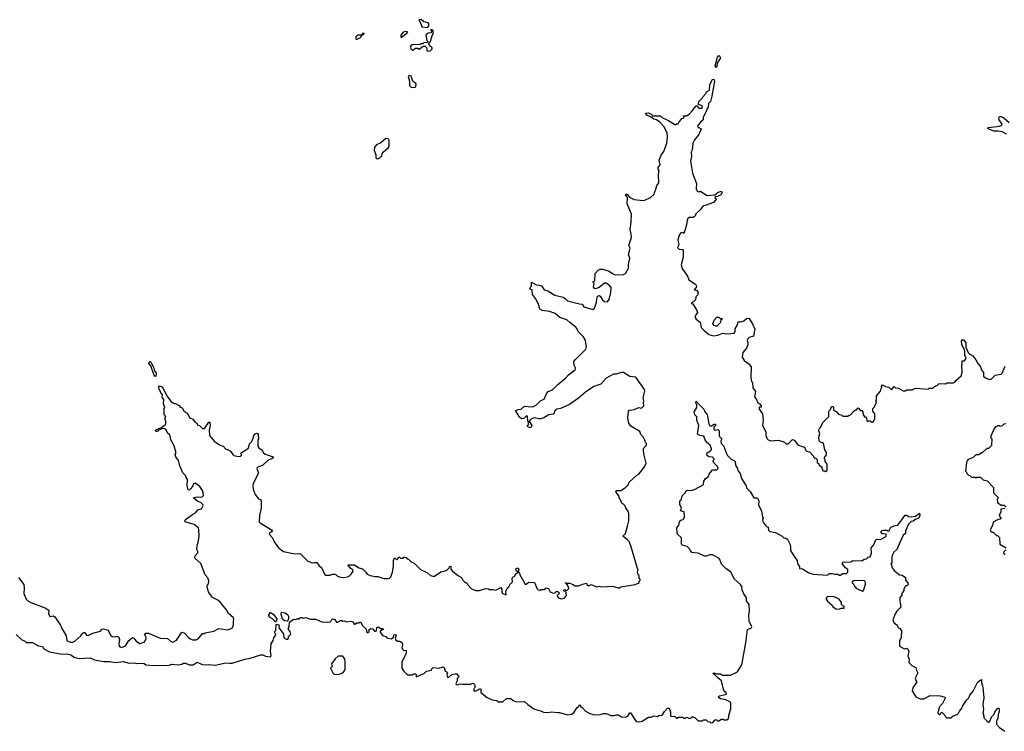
# Model space of a CAD drawing. Extents: x 2494106 to 2685573, y 758056 to 915185.
# Tile 287 of 507: x 2609522 to 2620470, y 861264 to 869178. Entities that reach past the tile are written whole.
import ezdxf

# ---------------------------------------------------------------- set-up
doc = ezdxf.new("R2010")
doc.units = 0

msp = doc.modelspace()

# ---------------------------------------------------------------- linework, layer by layer
at = {"layer": '0CON05XD'}
for points in [[(2614055, 869090), (2614072, 869108), (2614072, 869132), (2614063, 869143), (2614015, 869153), (2613985, 869178), (2613960, 869175), (2613982, 869135), (2613995, 869098), (2614055, 869090)], [(2613265, 868960), (2613275, 868962), (2613311, 868979), (2613326, 869004), (2613345, 869014), (2613352, 869025), (2613349, 869029), (2613334, 869025), (2613323, 869007), (2613285, 869006), (2613266, 868995), (2613259, 868985), (2613259, 868969), (2613265, 868960)], [(2613765, 868980), (2613815, 869020), (2613825, 869020), (2613838, 869038), (2613815, 869048), (2613785, 869040), (2613762, 869005), (2613760, 868985), (2613765, 868980)], [(2614055, 868828), (2614085, 868833), (2614110, 868855), (2614110, 868865), (2614095, 868880), (2614085, 868880), (2614070, 868905), (2614072, 868918), (2614090, 868935), (2614108, 869002), (2614120, 869015), (2614120, 869055), (2614105, 869070), (2614090, 869065), (2614100, 869055), (2614098, 869032), (2614065, 869028), (2614040, 869005), (2614050, 868945), (2614060, 868935), (2614058, 868922), (2614015, 868920), (2614005, 868910), (2613985, 868910), (2613975, 868900), (2613885, 868898), (2613870, 868885), (2613868, 868875), (2613870, 868855), (2613885, 868840), (2613895, 868840), (2613925, 868860), (2613945, 868860), (2613965, 868850), (2614008, 868882), (2614032, 868882), (2614050, 868865), (2614048, 868835), (2614055, 868828)], [(2617265, 868647), (2617254, 868666), (2617281, 868759), (2617295, 868779), (2617305, 868776), (2617314, 868755), (2617278, 868695), (2617275, 868652), (2617265, 868647)], [(2613905, 868422), (2613928, 868432), (2613930, 868465), (2613892, 868495), (2613875, 868548), (2613853, 868557), (2613842, 868545), (2613858, 868495), (2613857, 868445), (2613875, 868427), (2613905, 868422)], [(2615779, 862901), (2615825, 862910), (2615832, 862892), (2615845, 862882), (2615875, 862898), (2615935, 862872), (2615965, 862878), (2615995, 862872), (2616115, 862877), (2616175, 862860), (2616195, 862860), (2616205, 862870), (2616365, 862898), (2616410, 862915), (2616410, 862935), (2616420, 862945), (2616420, 862955), (2616410, 862965), (2616410, 862995), (2616400, 863005), (2616390, 863035), (2616400, 863065), (2616390, 863075), (2616318, 863325), (2616298, 863375), (2616282, 863395), (2616228, 863435), (2616258, 863465), (2616282, 863545), (2616297, 863605), (2616297, 863685), (2616285, 863720), (2616262, 863745), (2616255, 863770), (2616235, 863790), (2616222, 863792), (2616200, 863845), (2616188, 863858), (2616187, 863877), (2616158, 863915), (2616150, 863935), (2616155, 863940), (2616207, 863943), (2616260, 863975), (2616288, 864005), (2616298, 864035), (2616385, 864112), (2616408, 864125), (2616468, 864205), (2616487, 864245), (2616464, 864334), (2616458, 864385), (2616458, 864405), (2616465, 864420), (2616490, 864445), (2616490, 864465), (2616480, 864475), (2616473, 864503), (2616455, 864540), (2616430, 864565), (2616419, 864599), (2616317, 864657), (2616295, 864690), (2616283, 864745), (2616290, 864825), (2616300, 864835), (2616355, 864842), (2616405, 864863), (2616435, 864856), (2616456, 864875), (2616461, 864885), (2616457, 864915), (2616463, 864935), (2616454, 864974), (2616473, 865045), (2616469, 865065), (2616372, 865202), (2616308, 865208), (2616237, 865253), (2616215, 865254), (2616155, 865236), (2616125, 865236), (2616045, 865191), (2615983, 865125), (2615905, 865099), (2615815, 865037), (2615735, 864968), (2615635, 864900), (2615536, 864854), (2615494, 864846), (2615474, 864826), (2615463, 864795), (2615455, 864789), (2615405, 864784), (2615386, 864774), (2615350, 864750), (2615315, 864740), (2615295, 864738), (2615245, 864749), (2615212, 864738), (2615190, 864715), (2615190, 864705), (2615218, 864665), (2615206, 864644), (2615195, 864640), (2615170, 864655), (2615170, 864665), (2615180, 864675), (2615180, 864705), (2615172, 864715), (2615168, 864768), (2615155, 864770), (2615128, 864742), (2615105, 864738), (2615082, 864755), (2615038, 864825), (2615038, 864832), (2615065, 864844), (2615098, 864845), (2615135, 864879), (2615217, 864873), (2615235, 864876), (2615267, 864895), (2615315, 864942), (2615353, 864957), (2615378, 865015), (2615397, 865043), (2615445, 865060), (2615505, 865122), (2615595, 865193), (2615625, 865227), (2615698, 865282), (2615704, 865305), (2615686, 865336), (2615684, 865376), (2615701, 865399), (2615818, 865515), (2615826, 865544), (2615811, 865621), (2615786, 865656), (2615731, 865711), (2615718, 865745), (2615705, 865760), (2615640, 865810), (2615605, 865839), (2615528, 865865), (2615475, 865910), (2615415, 865931), (2615333, 865943), (2615305, 865960), (2615290, 866015), (2615258, 866078), (2615225, 866120), (2615222, 866172), (2615205, 866178), (2615194, 866194), (2615212, 866215), (2615212, 866258), (2615265, 866228), (2615303, 866227), (2615325, 866218), (2615355, 866172), (2615395, 866162), (2615474, 866114), (2615565, 866093), (2615592, 866075), (2615615, 866050), (2615745, 866016), (2615775, 866013), (2615795, 865984), (2615895, 865953), (2615915, 865970), (2615934, 866035), (2615943, 866095), (2615954, 866106), (2615965, 866110), (2615975, 866103), (2616003, 866063), (2616025, 866042), (2616059, 866041), (2616076, 866064), (2616096, 866145), (2616098, 866198), (2616075, 866227), (2616045, 866249), (2616025, 866247), (2616002, 866228), (2615965, 866201), (2615925, 866183), (2615915, 866188), (2615903, 866205), (2615910, 866245), (2615900, 866255), (2615900, 866265), (2615917, 866273), (2615922, 866355), (2615955, 866392), (2615977, 866403), (2616003, 866403), (2616075, 866380), (2616114, 866354), (2616145, 866342), (2616236, 866344), (2616259, 866355), (2616293, 866415), (2616293, 866455), (2616306, 866525), (2616292, 866565), (2616311, 866635), (2616297, 866665), (2616324, 866756), (2616323, 866793), (2616311, 866845), (2616321, 866925), (2616324, 867014), (2616278, 867128), (2616280, 867195), (2616278, 867208), (2616262, 867225), (2616262, 867238), (2616275, 867238), (2616304, 867204), (2616355, 867179), (2616455, 867168), (2616475, 867172), (2616535, 867199), (2616574, 867235), (2616597, 867293), (2616605, 867332), (2616630, 867365), (2616624, 867455), (2616633, 867495), (2616623, 867515), (2616623, 867533), (2616642, 867565), (2616632, 867615), (2616655, 867670), (2616685, 867710), (2616717, 867805), (2616724, 867875), (2616720, 867915), (2616688, 867985), (2616639, 868039), (2616604, 868064), (2616575, 868071), (2616538, 868098), (2616495, 868117), (2616482, 868138), (2616515, 868143), (2616550, 868125), (2616555, 868110), (2616647, 868107), (2616670, 868085), (2616735, 868058), (2616815, 868010), (2616825, 868020), (2616845, 868020), (2616850, 868035), (2616885, 868080), (2616910, 868085), (2616902, 868108), (2616935, 868108), (2616965, 868128), (2617004, 868166), (2617045, 868220), (2617058, 868218), (2617064, 868204), (2617080, 868195), (2617107, 868195), (2617113, 868205), (2617109, 868219), (2617070, 868235), (2617073, 868267), (2617115, 868310), (2617120, 868325), (2617155, 868360), (2617160, 868375), (2617192, 868395), (2617196, 868455), (2617225, 868513), (2617235, 868516), (2617245, 868509), (2617248, 868495), (2617218, 868328), (2617202, 868268), (2617180, 868245), (2617178, 868205), (2617165, 868190), (2617157, 868163), (2617120, 868095), (2617120, 868065), (2617091, 868039), (2617060, 867995), (2617065, 867980), (2617075, 867980), (2617098, 867965), (2617075, 867900), (2617025, 867840), (2617007, 867805), (2616998, 867725), (2616988, 867705), (2616992, 867655), (2616982, 867605), (2617005, 867470), (2617046, 867355), (2617043, 867295), (2617055, 867272), (2617075, 867262), (2617085, 867270), (2617095, 867268), (2617165, 867223), (2617252, 867228), (2617290, 867260), (2617325, 867272), (2617333, 867255), (2617319, 867231), (2617295, 867218), (2617275, 867208), (2617255, 867210), (2617252, 867192), (2617270, 867185), (2617238, 867145), (2617145, 867110), (2617123, 867107), (2617088, 867062), (2617041, 867019), (2617032, 866995), (2617022, 866985), (2617011, 866979), (2616965, 866978), (2616952, 866968), (2616943, 866947), (2616937, 866895), (2616923, 866843), (2616905, 866800), (2616895, 866810), (2616875, 866808), (2616855, 866780), (2616840, 866725), (2616852, 866675), (2616838, 866645), (2616854, 866624), (2616892, 866622), (2616899, 866609), (2616901, 866535), (2616878, 866452), (2616889, 866409), (2616948, 866325), (2616964, 866284), (2617036, 866236), (2617048, 866215), (2617045, 866200), (2617020, 866175), (2617048, 866168), (2617067, 866147), (2617060, 866115), (2617040, 866095), (2617038, 866062), (2617015, 866040), (2617002, 866038), (2616990, 866020), (2617008, 866018), (2617053, 865945), (2617058, 865922), (2617034, 865886), (2617034, 865865), (2617045, 865847), (2617088, 865815), (2617101, 865755), (2617128, 865725), (2617185, 865678), (2617235, 865661), (2617285, 865669), (2617339, 865691), (2617385, 865684), (2617465, 865690), (2617479, 865705), (2617479, 865741), (2617503, 865785), (2617512, 865818), (2617535, 865818), (2617575, 865830), (2617605, 865854), (2617629, 865859), (2617670, 865795), (2617698, 865735), (2617683, 865657), (2617635, 865642), (2617613, 865625), (2617611, 865611), (2617620, 865585), (2617617, 865565), (2617602, 865525), (2617563, 865475), (2617557, 865425), (2617578, 865388), (2617629, 865349), (2617657, 865317), (2617652, 865195), (2617660, 865155), (2617669, 865139), (2617674, 865085), (2617703, 865043), (2617693, 864985), (2617711, 864961), (2617730, 864915), (2617750, 864905), (2617768, 864885), (2617765, 864870), (2617745, 864870), (2617743, 864845), (2617782, 864795), (2617788, 864725), (2617782, 864665), (2617818, 864595), (2617820, 864555), (2617833, 864515), (2617845, 864504), (2617875, 864494), (2617955, 864500), (2617995, 864492), (2618025, 864480), (2618045, 864460), (2618065, 864460), (2618115, 864510), (2618135, 864500), (2618175, 864450), (2618213, 864433), (2618250, 864425), (2618260, 864395), (2618275, 864380), (2618305, 864370), (2618350, 864325), (2618350, 864315), (2618365, 864300), (2618375, 864300), (2618388, 864288), (2618390, 864255), (2618408, 864238), (2618412, 864222), (2618440, 864205), (2618440, 864185), (2618450, 864175), (2618452, 864162), (2618475, 864160), (2618485, 864150), (2618490, 864155)], [(2620495, 867906), (2620445, 867931), (2620402, 867938), (2620355, 867936), (2620291, 867965), (2620288, 867975), (2620293, 867977), (2620415, 867993), (2620444, 868005), (2620446, 868015), (2620413, 868063), (2620409, 868085), (2620415, 868101), (2620435, 868102), (2620465, 868085), (2620525, 868035)], [(2613505, 867630), (2613525, 867640), (2613550, 867665), (2613553, 867687), (2613564, 867706), (2613622, 867755), (2613632, 867775), (2613632, 867835), (2613625, 867848), (2613594, 867856), (2613536, 867804), (2613495, 867788), (2613469, 867761), (2613463, 867727), (2613482, 867675), (2613483, 867643), (2613492, 867632), (2613505, 867630)], [(2617265, 865768), (2617245, 865778), (2617230, 865795), (2617243, 865837), (2617275, 865870), (2617295, 865870), (2617315, 865850), (2617328, 865858), (2617330, 865845), (2617320, 865835), (2617312, 865805), (2617275, 865770), (2617265, 865768)], [(2618490, 864155), (2618500, 864165), (2618500, 864235), (2618480, 864265), (2618480, 864285), (2618470, 864295), (2618470, 864305), (2618473, 864317), (2618492, 864338), (2618492, 864365), (2618473, 864393), (2618458, 864468), (2618425, 864480), (2618412, 864495), (2618408, 864535), (2618420, 864575), (2618408, 864605), (2618413, 864627), (2618428, 864642), (2618452, 864698), (2618520, 864765), (2618520, 864825), (2618542, 864845), (2618544, 864866), (2618550, 864875), (2618568, 864875), (2618572, 864865), (2618570, 864835), (2618599, 864819), (2618625, 864792), (2618665, 864780), (2618675, 864770), (2618735, 864770), (2618742, 864778), (2618755, 864780), (2618802, 864828), (2618815, 864840), (2618825, 864840), (2618845, 864860), (2618872, 864832), (2618885, 864830), (2618898, 864818), (2618900, 864785), (2618910, 864775), (2618912, 864762), (2618925, 864760), (2618938, 864748), (2618942, 864722), (2618955, 864710), (2618962, 864718), (2618975, 864720), (2618992, 864702), (2619005, 864700), (2619018, 864712), (2619020, 864725), (2619030, 864735), (2619030, 864795), (2619010, 864825), (2619010, 864855), (2619027, 864873), (2619042, 864908), (2619050, 864915), (2619050, 864925), (2619040, 864935), (2619050, 864945), (2619050, 864995), (2619092, 865048), (2619100, 865075), (2619110, 865085), (2619110, 865095), (2619100, 865105), (2619112, 865118), (2619148, 865098), (2619185, 865090), (2619215, 865060), (2619245, 865100), (2619262, 865082), (2619295, 865078), (2619345, 865050), (2619375, 865050), (2619385, 865060), (2619445, 865060), (2619455, 865070), (2619485, 865078), (2619625, 865070), (2619635, 865080), (2619675, 865080), (2619695, 865100), (2619725, 865110), (2619745, 865130), (2619815, 865128), (2619835, 865140), (2619905, 865140), (2619920, 865145), (2619930, 865165), (2619992, 865218), (2620000, 865255), (2619998, 865335), (2620002, 865345), (2620000, 865385), (2620027, 865383), (2620042, 865405), (2620042, 865422), (2620030, 865445), (2620030, 865495), (2619996, 865565), (2619994, 865606), (2620003, 865617), (2620015, 865618), (2620042, 865585), (2620042, 865535), (2620068, 865475), (2620085, 865458), (2620120, 865440), (2620153, 865395), (2620174, 865354), (2620200, 865325), (2620220, 865275), (2620240, 865255), (2620240, 865215), (2620260, 865195), (2620305, 865178), (2620325, 865180), (2620370, 865225), (2620436, 865234), (2620447, 865245), (2620478, 865325)], [(2611035, 865210), (2611025, 865212), (2611013, 865233), (2610979, 865329), (2610960, 865355), (2610965, 865374), (2610975, 865376), (2610984, 865365), (2611015, 865302), (2611021, 865271), (2611040, 865245), (2611035, 865210)], [(2609509, 862975), (2609570, 862895), (2609574, 862855), (2609568, 862795), (2609596, 862735), (2609614, 862714), (2609646, 862696), (2609805, 862638), (2609840, 862615), (2609848, 862605), (2609844, 862574), (2609855, 862548), (2609865, 862542), (2609895, 862548), (2609915, 862537), (2609977, 862445), (2609987, 862415), (2610040, 862325), (2610045, 862270), (2610086, 862256), (2610115, 862257), (2610135, 862266), (2610203, 862325), (2610223, 862355), (2610235, 862362), (2610245, 862362), (2610265, 862333), (2610285, 862329), (2610336, 862354), (2610422, 862378), (2610435, 862398), (2610455, 862402), (2610505, 862390), (2610532, 862332), (2610549, 862319), (2610585, 862314), (2610605, 862322), (2610625, 862312), (2610632, 862285), (2610624, 862235), (2610628, 862215), (2610635, 862204), (2610654, 862196), (2610700, 862215), (2610737, 862275), (2610775, 862307), (2610790, 862300), (2610817, 862267), (2610855, 862241), (2610905, 862256), (2610919, 862271), (2610928, 862295), (2610925, 862320), (2610910, 862345), (2610925, 862356), (2610955, 862354), (2611085, 862300), (2611165, 862297), (2611198, 862268), (2611225, 862257), (2611265, 862277), (2611325, 862368), (2611350, 862360), (2611395, 862309), (2611415, 862296), (2611445, 862283), (2611485, 862282), (2611506, 862294), (2611555, 862350), (2611575, 862350), (2611585, 862360), (2611682, 862378), (2611735, 862408), (2611835, 862392), (2611885, 862410), (2611898, 862445), (2611898, 862495), (2611902, 862505), (2611898, 862525), (2611844, 862574), (2611823, 862613), (2611755, 862698), (2611725, 862722), (2611665, 862752), (2611632, 862795), (2611620, 862815), (2611608, 862865), (2611612, 862895), (2611622, 862905), (2611627, 862937), (2611615, 862970), (2611583, 863005), (2611535, 863130), (2611474, 863184), (2611468, 863195), (2611473, 863215), (2611502, 863248), (2611502, 863265), (2611493, 863285), (2611494, 863334), (2611507, 863365), (2611519, 863435), (2611516, 863504), (2611510, 863525), (2611464, 863564), (2611375, 863588), (2611364, 863594), (2611360, 863605), (2611365, 863618), (2611445, 863676), (2611477, 863693), (2611503, 863727), (2611545, 863738), (2611562, 863775), (2611559, 863785), (2611535, 863808), (2611505, 863821), (2611459, 863855), (2611458, 863865), (2611495, 863871), (2611535, 863866), (2611550, 863870), (2611566, 863885), (2611564, 863915), (2611555, 863942), (2611525, 863988), (2611473, 864023), (2611455, 864017), (2611443, 863985), (2611427, 863963), (2611405, 863947), (2611395, 863950), (2611386, 863995), (2611388, 864065), (2611370, 864095), (2611370, 864105), (2611338, 864138), (2611302, 864215), (2611288, 864275), (2611260, 864315), (2611252, 864342), (2611260, 864355), (2611258, 864375), (2611238, 864445), (2611202, 864505), (2611197, 864547), (2611188, 864565), (2611174, 864574), (2611162, 864592), (2611152, 864615), (2611138, 864628), (2611115, 864632), (2611069, 864611), (2611055, 864597), (2611038, 864598), (2611032, 864605), (2611045, 864622), (2611098, 864642), (2611142, 864675), (2611148, 864685), (2611148, 864715), (2611140, 864725), (2611140, 864755), (2611148, 864765), (2611130, 864785), (2611130, 864855), (2611138, 864865), (2611122, 864905), (2611126, 864955), (2611107, 864975), (2611109, 865005), (2611096, 865016), (2611085, 865052), (2611071, 865075), (2611070, 865095), (2611076, 865104), (2611106, 865096), (2611165, 864982), (2611215, 864920), (2611225, 864920), (2611235, 864910), (2611255, 864910), (2611296, 864886), (2611305, 864870), (2611320, 864865), (2611340, 864845), (2611340, 864835), (2611350, 864825), (2611385, 864800), (2611415, 864750), (2611446, 864736), (2611465, 864710), (2611490, 864695), (2611505, 864670), (2611520, 864665), (2611555, 864630), (2611579, 864631), (2611625, 864700), (2611635, 864700), (2611639, 864661), (2611628, 864615), (2611632, 864552), (2611685, 864490), (2611745, 864449), (2611784, 864434), (2611815, 864400), (2611844, 864394), (2611868, 864378), (2611891, 864341), (2611905, 864332), (2611955, 864320), (2611978, 864322), (2611988, 864335), (2611985, 864360), (2612065, 864412), (2612079, 864461), (2612103, 864485), (2612132, 864568), (2612155, 864581), (2612166, 864576), (2612174, 864564), (2612178, 864515), (2612172, 864505), (2612170, 864435), (2612180, 864415), (2612219, 864389), (2612230, 864365), (2612250, 864345), (2612342, 864315), (2612340, 864305), (2612325, 864294), (2612285, 864280), (2612225, 864222), (2612162, 864198), (2612160, 864185), (2612177, 864135), (2612120, 864020), (2612116, 863995), (2612119, 863955), (2612139, 863899), (2612178, 863848), (2612205, 863837), (2612208, 863828), (2612209, 863745), (2612188, 863662), (2612185, 863595), (2612195, 863582), (2612322, 863505), (2612329, 863495), (2612326, 863484), (2612302, 863475), (2612297, 863455), (2612333, 863415), (2612352, 863372), (2612405, 863302), (2612455, 863263), (2612562, 863242), (2612645, 863237), (2612726, 863156), (2612775, 863138), (2612797, 863143), (2612825, 863140), (2612854, 863104), (2612878, 863085), (2612913, 863013), (2612925, 863000), (2612975, 863000), (2612995, 863010), (2613025, 863010), (2613037, 863007), (2613055, 862990), (2613088, 862978), (2613125, 862973), (2613167, 862983), (2613185, 862990), (2613208, 863012), (2613230, 863045), (2613225, 863060), (2613204, 863074), (2613170, 863115), (2613245, 863116), (2613292, 863082), (2613335, 863070), (2613370, 863035), (2613385, 863010), (2613420, 862995), (2613476, 862984), (2613505, 862986), (2613573, 862963), (2613618, 862962), (2613634, 862966), (2613648, 862982), (2613667, 863033), (2613678, 863095), (2613678, 863165), (2613685, 863190), (2613698, 863188), (2613715, 863170), (2613730, 863185), (2613735, 863200), (2613745, 863200), (2613755, 863190), (2613785, 863190), (2613795, 863200), (2613805, 863200), (2613820, 863195), (2613832, 863182), (2613845, 863180), (2613875, 863150), (2613910, 863135), (2613980, 863065), (2614057, 863027), (2614090, 862995), (2614115, 862988), (2614135, 862990), (2614205, 863038), (2614255, 863048), (2614275, 863058), (2614298, 863082), (2614300, 863095), (2614315, 863100), (2614318, 863068), (2614334, 863044), (2614403, 862993), (2614436, 862976), (2614450, 862945), (2614475, 862920), (2614485, 862920), (2614500, 862905), (2614500, 862895), (2614545, 862850), (2614595, 862830), (2614635, 862830), (2614705, 862852), (2614735, 862850), (2614745, 862840), (2614785, 862842), (2614815, 862832), (2614872, 862862), (2614882, 862845), (2614884, 862814), (2614892, 862795), (2614915, 862790), (2614925, 862780), (2614930, 862785), (2614928, 862822), (2614945, 862860), (2614960, 862870), (2614975, 862900), (2615002, 862928), (2614998, 862965), (2615005, 862980), (2615020, 862985), (2615030, 862995), (2615032, 863008), (2615060, 863035), (2615040, 863055), (2615042, 863075), (2615065, 863080), (2615072, 863058), (2615060, 863040), (2615080, 863025), (2615083, 863003), (2615142, 862902), (2615155, 862902), (2615185, 862922), (2615245, 862920), (2615275, 862850), (2615288, 862838), (2615305, 862832), (2615315, 862840), (2615355, 862840), (2615375, 862860), (2615403, 862853), (2615422, 862815), (2615455, 862800), (2615478, 862802), (2615485, 862820), (2615505, 862818), (2615520, 862805), (2615520, 862795), (2615500, 862775), (2615500, 862765), (2615515, 862748), (2615545, 862738), (2615580, 862745), (2615602, 862775), (2615598, 862808), (2615588, 862818), (2615572, 862822), (2615570, 862835), (2615585, 862840), (2615592, 862832), (2615605, 862830), (2615627, 862853), (2615617, 862887), (2615600, 862910), (2615592, 862912), (2615592, 862918), (2615600, 862910), (2615635, 862912), (2615675, 862898), (2615695, 862882), (2615735, 862882), (2615779, 862901)], [(2612307, 862093), (2612320, 862105), (2612312, 862155), (2612320, 862235), (2612342, 862275), (2612348, 862302), (2612370, 862335), (2612370, 862345), (2612360, 862355), (2612360, 862375), (2612370, 862385), (2612375, 862450), (2612385, 862457), (2612408, 862445), (2612402, 862415), (2612457, 862347), (2612458, 862305), (2612485, 862288), (2612502, 862288), (2612512, 862298), (2612513, 862317), (2612538, 862345), (2612530, 862375), (2612510, 862395), (2612510, 862415), (2612520, 862425), (2612522, 862478), (2612565, 862510), (2612592, 862508), (2612615, 862520), (2612625, 862512), (2612645, 862530), (2612665, 862530), (2612675, 862522), (2612705, 862528), (2612755, 862512), (2612815, 862510), (2612883, 862483), (2612945, 862477), (2612975, 862480), (2613005, 862516), (2613026, 862506), (2613045, 862478), (2613055, 862478), (2613095, 862500), (2613115, 862490), (2613135, 862492), (2613155, 862482), (2613205, 862488), (2613225, 862480), (2613245, 862452), (2613268, 862472), (2613295, 862470), (2613303, 862477), (2613317, 862477), (2613330, 862445), (2613375, 862400), (2613383, 862363), (2613395, 862362), (2613410, 862375), (2613408, 862395), (2613425, 862408), (2613445, 862402), (2613470, 862375), (2613490, 862380), (2613495, 862420), (2613507, 862427), (2613538, 862408), (2613557, 862407), (2613570, 862395), (2613543, 862387), (2613530, 862375), (2613530, 862365), (2613555, 862328), (2613595, 862320), (2613604, 862304), (2613615, 862298), (2613655, 862292), (2613678, 862312), (2613682, 862338), (2613705, 862340), (2613710, 862325), (2613698, 862312), (2613700, 862285), (2613725, 862268), (2613748, 862268), (2613776, 862246), (2613780, 862225), (2613773, 862195), (2613778, 862178), (2613793, 862163), (2613818, 862168), (2613820, 862145), (2613815, 862120), (2613773, 862035), (2613773, 861965), (2613795, 861932), (2613824, 861904), (2613843, 861893), (2613885, 861892), (2613905, 861902), (2613925, 861902), (2613932, 861895), (2613930, 861875), (2613935, 861870), (2614025, 861912), (2614045, 861933), (2614100, 861945), (2614105, 861960), (2614118, 861972), (2614183, 861967), (2614232, 861982), (2614242, 861972), (2614252, 861932), (2614265, 861930), (2614280, 861915), (2614272, 861895), (2614280, 861865), (2614295, 861867), (2614326, 861894), (2614365, 861904), (2614382, 861902), (2614393, 861883), (2614405, 861880), (2614402, 861865), (2614387, 861853), (2614386, 861824), (2614370, 861795), (2614375, 861783), (2614395, 861780), (2614425, 861792), (2614445, 861788), (2614535, 861788), (2614565, 861798), (2614580, 861785), (2614582, 861775), (2614582, 861755), (2614570, 861725), (2614574, 861714), (2614597, 861713), (2614645, 861740), (2614652, 861725), (2614648, 861715), (2614650, 861695), (2614719, 861639), (2614775, 861613), (2614827, 861607), (2614845, 861590), (2614895, 861590), (2614935, 861630), (2614985, 861630), (2615010, 861605), (2615045, 861590), (2615137, 861597), (2615171, 861561), (2615240, 861515), (2615271, 861501), (2615315, 861492), (2615345, 861477), (2615395, 861473), (2615435, 861482), (2615505, 861472), (2615525, 861472), (2615615, 861448), (2615660, 861455), (2615688, 861475), (2615717, 861525), (2615738, 861542), (2615745, 861558), (2615755, 861558), (2615762, 861535), (2615780, 861525), (2615815, 861488), (2615863, 861463), (2615908, 861448), (2615975, 861450), (2616015, 861463), (2616043, 861463), (2616095, 861438), (2616135, 861438), (2616155, 861448), (2616175, 861448), (2616214, 861424), (2616255, 861423), (2616286, 861434), (2616305, 861468), (2616315, 861470), (2616368, 861385), (2616385, 861372), (2616415, 861370), (2616444, 861376), (2616515, 861420), (2616545, 861420), (2616573, 861437), (2616615, 861430), (2616628, 861438), (2616667, 861443), (2616690, 861485), (2616725, 861520), (2616745, 861520), (2616760, 861475), (2616760, 861435), (2616765, 861430), (2616802, 861432), (2616825, 861410), (2616835, 861410), (2616845, 861420), (2616895, 861420), (2616905, 861410), (2616925, 861410), (2616932, 861418), (2616945, 861420), (2616955, 861410), (2616985, 861410), (2617005, 861430), (2617012, 861422), (2617028, 861418), (2617065, 861380), (2617115, 861380), (2617125, 861390), (2617155, 861390), (2617172, 861372), (2617195, 861370), (2617205, 861360), (2617228, 861362), (2617255, 861390), (2617275, 861390), (2617285, 861380), (2617295, 861380), (2617325, 861400), (2617345, 861400), (2617355, 861390), (2617385, 861390), (2617398, 861402), (2617408, 861425), (2617408, 861445), (2617428, 861515), (2617430, 861585), (2617374, 861614), (2617314, 861624), (2617290, 861645), (2617305, 861658), (2617365, 861672), (2617380, 861685), (2617378, 861698), (2617365, 861700), (2617348, 861728), (2617327, 861827), (2617281, 861861), (2617255, 861890), (2617230, 861905), (2617240, 861915), (2617275, 861902), (2617313, 861903), (2617335, 861888), (2617425, 861890), (2617495, 861920), (2617508, 861932), (2617552, 862005), (2617597, 862247), (2617613, 862397), (2617655, 862410), (2617662, 862425), (2617633, 862487), (2617628, 862555), (2617637, 862605), (2617633, 862675), (2617604, 862714), (2617605, 862750), (2617574, 862794), (2617557, 862835), (2617550, 862875), (2617536, 862896), (2617470, 862955), (2617430, 863035), (2617375, 863076), (2617325, 863123), (2617306, 863175), (2617295, 863190), (2617225, 863227), (2617195, 863226), (2617155, 863211), (2617135, 863210), (2617065, 863244), (2616995, 863253), (2616980, 863275), (2616975, 863290), (2616945, 863320), (2616893, 863333), (2616880, 863345), (2616880, 863415), (2616838, 863455), (2616832, 863475), (2616830, 863525), (2616852, 863555), (2616860, 863595), (2616875, 863612), (2616899, 863621), (2616913, 863647), (2616910, 863705), (2616870, 863715), (2616880, 863745), (2616863, 863785), (2616863, 863827), (2616877, 863833), (2616889, 863881), (2616918, 863912), (2616931, 863939), (2616945, 863947), (2616985, 863940), (2617026, 863954), (2617120, 864005), (2617126, 864014), (2617130, 864045), (2617146, 864074), (2617178, 864092), (2617190, 864125), (2617225, 864170), (2617275, 864170), (2617289, 864185), (2617280, 864210), (2617236, 864255), (2617234, 864265), (2617244, 864295), (2617225, 864312), (2617185, 864318), (2617162, 864335), (2617165, 864360), (2617205, 864383), (2617214, 864395), (2617216, 864405), (2617198, 864445), (2617164, 864474), (2617143, 864505), (2617130, 864545), (2617085, 864552), (2617058, 864568), (2617072, 864665), (2617052, 864725), (2617052, 864762), (2617028, 864785), (2617020, 864815), (2617053, 864865), (2617050, 864895), (2617040, 864915), (2617043, 864937), (2617075, 864903), (2617128, 864848), (2617141, 864815), (2617166, 864786), (2617183, 864685), (2617195, 864662), (2617215, 864660), (2617245, 864680), (2617258, 864678), (2617260, 864665), (2617240, 864645), (2617240, 864625), (2617255, 864612), (2617285, 864620), (2617300, 864605), (2617300, 864545), (2617328, 864515), (2617320, 864495), (2617323, 864463), (2617350, 864435), (2617358, 864405), (2617368, 864395), (2617390, 864335), (2617436, 864286), (2617466, 864276), (2617476, 864265), (2617482, 864222), (2617503, 864185), (2617508, 864165), (2617532, 864132), (2617548, 864075), (2617598, 863995), (2617602, 863972), (2617645, 863930), (2617685, 863860), (2617725, 863860), (2617739, 863825), (2617738, 863778), (2617772, 863715), (2617780, 863645), (2617790, 863635), (2617782, 863615), (2617790, 863585), (2617825, 863542), (2617843, 863533), (2617850, 863500), (2617862, 863485), (2617926, 863476), (2618000, 863435), (2618020, 863415), (2618042, 863412), (2618059, 863399), (2618085, 863350), (2618093, 863315), (2618092, 863275), (2618142, 863195), (2618167, 863165), (2618172, 863125), (2618192, 863095), (2618192, 863075), (2618225, 863072), (2618295, 863027), (2618345, 863010), (2618505, 863000), (2618523, 863017), (2618555, 863020), (2618585, 863010), (2618625, 863010), (2618632, 863002), (2618645, 863000), (2618675, 863020), (2618715, 863020), (2618730, 863035), (2618730, 863065), (2618705, 863080), (2618672, 863122), (2618670, 863135), (2618680, 863145), (2618765, 863150), (2618785, 863162), (2618885, 863160), (2618913, 863177), (2618937, 863183), (2618955, 863200), (2618980, 863205), (2618994, 863246), (2618990, 863305), (2619017, 863335), (2619045, 863400), (2619095, 863398), (2619150, 863425), (2619158, 863435), (2619158, 863458), (2619115, 863460), (2619102, 863472), (2619100, 863485), (2619112, 863498), (2619125, 863502), (2619165, 863500), (2619172, 863492), (2619185, 863490), (2619210, 863535), (2619255, 863553), (2619285, 863558), (2619367, 863667), (2619387, 863667), (2619405, 863652), (2619435, 863648), (2619482, 863658), (2619528, 863688), (2619532, 863665), (2619515, 863630), (2619485, 863624), (2619455, 863602), (2619434, 863596), (2619404, 863566), (2619372, 863495), (2619372, 863465), (2619346, 863444), (2619308, 863362)], [(2620488, 864682), (2620465, 864680), (2620442, 864658), (2620425, 864652), (2620415, 864660), (2620395, 864660), (2620388, 864652), (2620372, 864648), (2620358, 864632), (2620320, 864545), (2620320, 864525), (2620330, 864515), (2620328, 864442), (2620295, 864410), (2620275, 864410), (2620225, 864360), (2620215, 864360), (2620185, 864340), (2620153, 864337), (2620125, 864310), (2620070, 864285), (2620053, 864267), (2620050, 864255), (2620040, 864155), (2620050, 864145), (2620052, 864132), (2620072, 864112), (2620088, 864108), (2620105, 864090), (2620145, 864090), (2620155, 864080), (2620165, 864090), (2620205, 864090), (2620235, 864060), (2620278, 864048), (2620350, 863975), (2620350, 863915), (2620400, 863865), (2620400, 863855), (2620390, 863845), (2620395, 863810), (2620435, 863780), (2620467, 863777), (2620490, 863755)], [(2620475, 863742), (2620430, 863735), (2620430, 863705), (2620412, 863665), (2620430, 863635), (2620430, 863625), (2620393, 863617), (2620345, 863590), (2620337, 863553), (2620312, 863505), (2620321, 863491), (2620335, 863480), (2620345, 863480), (2620382, 863442), (2620395, 863440), (2620418, 863418), (2620420, 863345), (2620490, 863305)], [(2619308, 863362), (2619274, 863286), (2619242, 863255), (2619225, 863220), (2619218, 863195), (2619220, 863135), (2619210, 863125), (2619217, 863117), (2619218, 863095), (2619229, 863069), (2619244, 863054), (2619303, 863003), (2619335, 863000), (2619370, 862975), (2619372, 862945), (2619398, 862915), (2619400, 862895), (2619388, 862882), (2619375, 862880), (2619365, 862870), (2619352, 862845), (2619352, 862828), (2619332, 862795), (2619332, 862778), (2619308, 862752), (2619308, 862715), (2619320, 862645), (2619275, 862600), (2619255, 862570), (2619232, 862505), (2619240, 862475), (2619280, 862445), (2619290, 862415), (2619305, 862410), (2619328, 862385), (2619322, 862308), (2619303, 862265), (2619305, 862210), (2619353, 862183), (2619365, 862180), (2619385, 862190), (2619395, 862180), (2619408, 862155), (2619397, 862105), (2619413, 862065), (2619408, 862028), (2619440, 861995), (2619488, 861975), (2619492, 861942), (2619507, 861915), (2619480, 861855), (2619485, 861830), (2619498, 861815), (2619452, 861748), (2619447, 861715), (2619485, 861648), (2619534, 861624), (2619575, 861624), (2619647, 861663), (2619755, 861657), (2619799, 861649), (2619812, 861642), (2619810, 861625), (2619781, 861575), (2619750, 861535), (2619733, 861485), (2619732, 861465), (2619745, 861450), (2619755, 861450), (2619765, 861470), (2619777, 861477), (2619810, 861445), (2619813, 861433), (2619832, 861412), (2619877, 861413), (2619900, 861435), (2619945, 861450), (2619962, 861465), (2619972, 861488), (2620000, 861525), (2620007, 861545), (2620049, 861611), (2620075, 861638), (2620086, 861664), (2620125, 861712), (2620177, 861813), (2620215, 861840), (2620218, 861805), (2620232, 861755), (2620242, 861635), (2620233, 861565), (2620238, 861505), (2620232, 861465), (2620240, 861455), (2620243, 861413), (2620278, 861375), (2620295, 861367), (2620305, 861370), (2620333, 861427), (2620358, 861455), (2620364, 861476), (2620390, 861515), (2620395, 861522), (2620405, 861522), (2620413, 861513), (2620414, 861485), (2620401, 861449), (2620398, 861411), (2620383, 861375), (2620384, 861345), (2620415, 861307), (2620474, 861264)], [(2620487, 863283), (2620465, 863260), (2620460, 863245), (2620480, 863225)], [(2618895, 862823), (2618905, 862830), (2618925, 862900), (2618925, 862920), (2618918, 862935), (2618905, 862940), (2618792, 862938), (2618780, 862925), (2618780, 862915), (2618798, 862898), (2618802, 862882), (2618820, 862865), (2618820, 862855), (2618895, 862823)], [(2618635, 862623), (2618655, 862632), (2618690, 862635), (2618690, 862655), (2618675, 862660), (2618660, 862675), (2618660, 862695), (2618633, 862733), (2618595, 862752), (2618555, 862762), (2618502, 862758), (2618490, 862745), (2618490, 862735), (2618505, 862710), (2618556, 862666), (2618565, 862648), (2618602, 862625), (2618635, 862623)], [(2612365, 862480), (2612333, 862513), (2612300, 862535), (2612292, 862555), (2612300, 862565), (2612302, 862588), (2612340, 862565), (2612380, 862515), (2612377, 862495), (2612365, 862480)], [(2612495, 862490), (2612465, 862492), (2612445, 862510), (2612428, 862565), (2612433, 862587), (2612475, 862582), (2612505, 862560), (2612512, 862545), (2612512, 862518), (2612508, 862502), (2612495, 862490)], [(2609485, 862340), (2609545, 862280), (2609575, 862270), (2609593, 862253), (2609665, 862253), (2609733, 862213), (2609775, 862208), (2609792, 862182), (2609855, 862147), (2609955, 862129), (2609995, 862121), (2610044, 862124), (2610095, 862113), (2610125, 862088), (2610185, 862072), (2610305, 862082), (2610355, 862060), (2610455, 862040), (2610525, 862041), (2610585, 862029), (2610675, 862040), (2610735, 862023), (2610794, 862024), (2610825, 862017), (2610885, 862021), (2610905, 862017), (2610925, 862002), (2611015, 861997), (2611185, 862001), (2611215, 862010), (2611285, 862004), (2611325, 862012), (2611345, 862023), (2611365, 862021), (2611405, 862002), (2611453, 862003), (2611495, 862032), (2611545, 862009), (2611575, 862003), (2611625, 862007), (2611695, 862000), (2611815, 862026), (2611855, 862020), (2611885, 862022), (2612025, 862068), (2612085, 862078), (2612205, 862116), (2612225, 862113), (2612255, 862098), (2612307, 862093)], [(2613035, 861896), (2613075, 861900), (2613114, 861916), (2613134, 861936), (2613143, 861955), (2613143, 862035), (2613138, 862065), (2613115, 862100), (2613065, 862100), (2613031, 862069), (2612990, 862015), (2612998, 861985), (2612980, 861965), (2613003, 861915), (2613015, 861903), (2613035, 861896)]]:
    msp.add_lwpolyline(points, dxfattribs=at)

doc.saveas('drawing.dxf')
